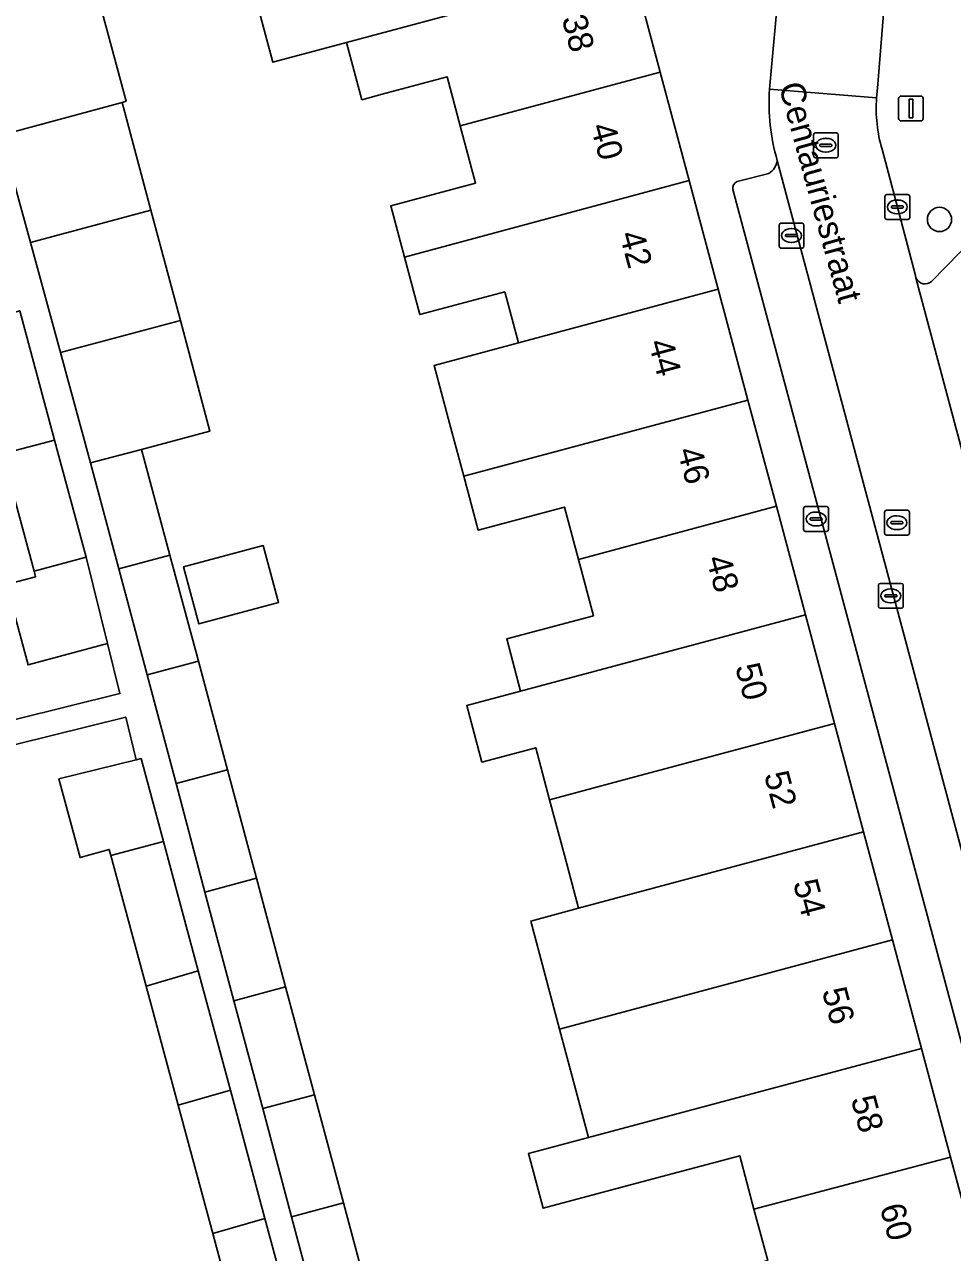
# Model space of a CAD drawing. Extents: x 162542 to 163147, y 380779 to 381521.
# Drawn here: x 162802.78 to 162840.16, y 380905.79 to 380955.25 of the extents above; entities that cross this region are included whole.
import ezdxf

# ---------------------------------------------------------------- set-up
doc = ezdxf.new("R2010")
doc.units = 0
for name, color, linetype in [('IMGEO_Boom', 7, 'Continuous'), ('IMGEO_Brandkraan', 7, 'Continuous'), ('IMGEO_Erf', 7, 'Continuous'), ('IMGEO_Kolk', 7, 'Continuous'), ('IMGEO_Lichtmast', 7, 'Continuous'), ('IMGEO_Openbare_ruimte_label', 7, 'Continuous'), ('IMGEO_Pand', 7, 'Continuous'), ('IMGEO_Pand_nummerreeks', 7, 'Continuous'), ('IMGEO_Parkeervlak_open', 7, 'Continuous'), ('IMGEO_Rijbaan_lokaal_open', 7, 'Continuous'), ('IMGEO_Rioolput', 7, 'Continuous'), ('IMGEO_Voetpad_open', 7, 'Continuous')]:
    doc.layers.add(name, color=color, linetype=linetype)

msp = doc.modelspace()

# ---------------------------------------------------------------- linework, layer by layer
at = {"layer": 'IMGEO_Boom'}
msp.add_circle((162839.637, 380947.396), 0.489, dxfattribs=at)
at = {"layer": 'IMGEO_Brandkraan'}
for p, q in [((162834.166, 380934.904), (162834.166, 380935.756)), ((162834.241, 380935.83), (162835.093, 380935.83)), ((162834.654, 380935.61), (162834.679, 380935.61)), ((162835.167, 380935.756), (162835.167, 380934.904)), ((162834.425, 380935.324), (162834.425, 380935.336)), ((162834.863, 380935.287), (162834.465, 380935.287)), ((162834.468, 380935.373), (162834.866, 380935.373)), ((162834.909, 380935.336), (162834.909, 380935.324)), ((162835.093, 380934.83), (162834.241, 380934.83)), ((162834.677, 380935.05), (162834.652, 380935.05))]:
    msp.add_line(p, q, dxfattribs=at)
for points in [[(162834.166, 380934.904), (162834.166, 380935.756)], [(162834.241, 380935.83), (162835.093, 380935.83)], [(162835.167, 380935.756), (162835.167, 380934.904)], [(162835.093, 380934.83), (162834.241, 380934.83)]]:
    msp.add_lwpolyline(points, dxfattribs=at)
for centre, radius, start, end in [((162834.243, 380935.754), 0.0765, 91.552, 178.448), ((162834.243, 380935.754), 0.0765, 91.552, 178.448), ((162835.091, 380935.754), 0.0765, 1.552, 88.448), ((162835.091, 380935.754), 0.0765, 1.552, 88.448), ((162834.465, 380935.333), 0.0403, 85.8775, 175.7526), ((162834.462, 380935.323), 0.0366, 178.938, 274.7102), ((162834.866, 380935.33), 0.043, 264.8664, 352.4533), ((162834.87, 380935.335), 0.0386, 1.7309, 96.639), ((162834.243, 380934.906), 0.0765, 181.552, 268.448), ((162834.243, 380934.906), 0.0765, 181.552, 268.448), ((162835.091, 380934.906), 0.0765, 271.552, 358.448), ((162835.091, 380934.906), 0.0765, 271.552, 358.448)]:
    msp.add_arc(centre, radius, start, end, dxfattribs=at)
for centre, major_axis, ratio, start_param, end_param in [((162834.653, 380935.33), (-0.387, 0.002), 0.722429, 4.712389, 7.853982), ((162834.678, 380935.33), (-0.39, 0.002), 0.717154, 1.570796, 4.712389)]:
    msp.add_ellipse(centre, major_axis=major_axis, ratio=ratio, start_param=start_param, end_param=end_param, dxfattribs=at)
at = {"layer": 'IMGEO_Erf'}
for points in [[(162832.717, 380905.466), (162832.165, 380907.529), (162831.59, 380909.682), (162827.994, 380908.721), (162823.668, 380907.565), (162823.078, 380909.771), (162825.505, 380910.42), (162824.335, 380914.784), (162823.17, 380919.131), (162825.101, 380919.649), (162824.527, 380921.793), (162823.93, 380924.022), (162823.376, 380926.118), (162821.204, 380925.537), (162820.593, 380927.812), (162822.767, 380928.395), (162822.204, 380930.501), (162825.7, 380931.435), (162825.093, 380933.705), (162824.529, 380935.812), (162821.053, 380934.883), (162820.474, 380937.049), (162819.956, 380938.986), (162819.279, 380941.518), (162822.677, 380942.429), (162822.129, 380944.478), (162818.704, 380943.562), (162818.083, 380945.883), (162817.533, 380947.942), (162820.952, 380948.856), (162820.333, 380951.172), (162819.807, 380953.138), (162817.183, 380952.437), (162816.371, 380952.22), (162815.754, 380954.526), (162812.788, 380953.731), (162811.607, 380958.146)], [(162805.701, 380956.553), (162806.876, 380952.157), (162806.711, 380952.113), (162807.872, 380947.765), (162809.06, 380943.321), (162810.25, 380938.868), (162807.497, 380938.132), (162808.638, 380933.876), (162809.784, 380929.6), (162810.956, 380925.228), (162812.127, 380920.857), (162813.299, 380916.485), (162814.464, 380912.137), (162815.631, 380907.782), (162816.791, 380903.455)], [(162796.013, 380925.666), (162806.622, 380928.295), (162806.122, 380930.314), (162802.928, 380929.454), (162802.058, 380932.686), (162803.227, 380933), (162803.166, 380933.225), (162801.894, 380937.951)], [(162801.634, 380881.813), (162815.673, 380885.555), (162815.62, 380885.754), (162813.123, 380885.133), (162811.779, 380890.536), (162816.462, 380891.7), (162814.922, 380897.422), (162812.962, 380896.894), (162811.724, 380901.494), (162810.364, 380906.544), (162808.969, 380911.724), (162807.681, 380916.507), (162806.264, 380921.771), (162806.197, 380922.019), (162805.021, 380921.689), (162804.165, 380924.859), (162807.283, 380925.632), (162806.857, 380927.348), (162796.44, 380924.766)]]:
    msp.add_lwpolyline(points, dxfattribs=at)
msp.add_lwpolyline([(162809.805, 380931.104), (162809.191, 380933.402), (162812.4, 380934.26), (162813.014, 380931.961)], close=True, dxfattribs=at)
at = {"layer": 'IMGEO_Kolk'}
for p, q in [((162837.439, 380947.474), (162837.439, 380948.326)), ((162837.514, 380948.4), (162838.366, 380948.4)), ((162837.927, 380948.18), (162837.952, 380948.18)), ((162838.44, 380948.326), (162838.44, 380947.474)), ((162837.698, 380947.894), (162837.698, 380947.906)), ((162838.136, 380947.857), (162837.738, 380947.857)), ((162837.741, 380947.943), (162838.139, 380947.943)), ((162837.95, 380947.62), (162837.925, 380947.62)), ((162838.182, 380947.906), (162838.182, 380947.894)), ((162833.178, 380946.32), (162833.178, 380947.172)), ((162833.253, 380947.246), (162834.105, 380947.246)), ((162833.666, 380947.026), (162833.691, 380947.026)), ((162834.179, 380947.172), (162834.179, 380946.32)), ((162838.366, 380947.4), (162837.514, 380947.4)), ((162833.437, 380946.74), (162833.437, 380946.752)), ((162833.875, 380946.703), (162833.477, 380946.703)), ((162833.48, 380946.789), (162833.878, 380946.789)), ((162833.921, 380946.752), (162833.921, 380946.74)), ((162834.105, 380946.246), (162833.253, 380946.246)), ((162833.689, 380946.466), (162833.664, 380946.466)), ((162837.176, 380931.809), (162837.176, 380932.661)), ((162837.251, 380932.735), (162838.103, 380932.735)), ((162838.177, 380932.661), (162838.177, 380931.809)), ((162837.435, 380932.229), (162837.435, 380932.241)), ((162837.873, 380932.192), (162837.475, 380932.192)), ((162837.478, 380932.278), (162837.876, 380932.278)), ((162837.664, 380932.515), (162837.689, 380932.515)), ((162837.919, 380932.241), (162837.919, 380932.229)), ((162838.103, 380931.735), (162837.251, 380931.735)), ((162837.687, 380931.955), (162837.662, 380931.955))]:
    msp.add_line(p, q, dxfattribs=at)
for points in [[(162837.439, 380947.474), (162837.439, 380948.326)], [(162837.514, 380948.4), (162838.366, 380948.4)], [(162838.44, 380948.326), (162838.44, 380947.474)], [(162833.178, 380946.32), (162833.178, 380947.172)], [(162833.253, 380947.246), (162834.105, 380947.246)], [(162834.179, 380947.172), (162834.179, 380946.32)], [(162838.366, 380947.4), (162837.514, 380947.4)], [(162834.105, 380946.246), (162833.253, 380946.246)], [(162837.176, 380931.809), (162837.176, 380932.661)], [(162837.251, 380932.735), (162838.103, 380932.735)], [(162838.177, 380932.661), (162838.177, 380931.809)], [(162838.103, 380931.735), (162837.251, 380931.735)]]:
    msp.add_lwpolyline(points, dxfattribs=at)
for centre, radius, start, end in [((162837.516, 380948.324), 0.0765, 91.552, 178.448), ((162837.516, 380948.324), 0.0765, 91.552, 178.448), ((162838.364, 380948.324), 0.0765, 1.552, 88.448), ((162838.364, 380948.324), 0.0765, 1.552, 88.448), ((162837.738, 380947.903), 0.0403, 85.8775, 175.7526), ((162837.735, 380947.893), 0.0366, 178.938, 274.7102), ((162838.139, 380947.9), 0.043, 264.8664, 352.4533), ((162838.143, 380947.905), 0.0386, 1.7309, 96.639), ((162833.255, 380947.17), 0.0765, 91.552, 178.448), ((162833.255, 380947.17), 0.0765, 91.552, 178.448), ((162834.103, 380947.17), 0.0765, 1.552, 88.448), ((162834.103, 380947.17), 0.0765, 1.552, 88.448), ((162837.516, 380947.476), 0.0765, 181.552, 268.448), ((162837.516, 380947.476), 0.0765, 181.552, 268.448), ((162838.364, 380947.476), 0.0765, 271.552, 358.448), ((162838.364, 380947.476), 0.0765, 271.552, 358.448), ((162833.477, 380946.749), 0.0403, 85.8775, 175.7526), ((162833.474, 380946.739), 0.0366, 178.938, 274.7102), ((162833.878, 380946.746), 0.043, 264.8664, 352.4533), ((162833.882, 380946.751), 0.0386, 1.7309, 96.639), ((162833.255, 380946.322), 0.0765, 181.552, 268.448), ((162833.255, 380946.322), 0.0765, 181.552, 268.448), ((162834.103, 380946.322), 0.0765, 271.552, 358.448), ((162834.103, 380946.322), 0.0765, 271.552, 358.448), ((162837.253, 380932.659), 0.0765, 91.552, 178.448), ((162837.253, 380932.659), 0.0765, 91.552, 178.448), ((162838.101, 380932.659), 0.0765, 1.552, 88.448), ((162838.101, 380932.659), 0.0765, 1.552, 88.448), ((162837.475, 380932.238), 0.0403, 85.8775, 175.7526), ((162837.472, 380932.228), 0.0366, 178.938, 274.7102), ((162837.876, 380932.235), 0.043, 264.8664, 352.4533), ((162837.88, 380932.24), 0.0386, 1.7309, 96.639), ((162837.253, 380931.811), 0.0765, 181.552, 268.448), ((162837.253, 380931.811), 0.0765, 181.552, 268.448), ((162838.101, 380931.811), 0.0765, 271.552, 358.448), ((162838.101, 380931.811), 0.0765, 271.552, 358.448)]:
    msp.add_arc(centre, radius, start, end, dxfattribs=at)
for centre, major_axis, ratio, start_param, end_param in [((162837.926, 380947.9), (-0.387, 0.002), 0.722429, 4.712389, 7.853982), ((162837.951, 380947.9), (-0.39, 0.002), 0.717154, 1.570796, 4.712389), ((162833.665, 380946.746), (-0.387, 0.002), 0.722429, 4.712389, 7.853982), ((162833.69, 380946.746), (-0.39, 0.002), 0.717154, 1.570796, 4.712389), ((162837.663, 380932.235), (-0.387, 0.002), 0.722429, 4.712389, 7.853982), ((162837.688, 380932.235), (-0.39, 0.002), 0.717154, 1.570796, 4.712389)]:
    msp.add_ellipse(centre, major_axis=major_axis, ratio=ratio, start_param=start_param, end_param=end_param, dxfattribs=at)
at = {"layer": 'IMGEO_Lichtmast'}
for p, q in [((162837.991, 380951.465), (162837.991, 380952.265)), ((162837.991, 380952.265), (162837.991, 380951.465)), ((162838.091, 380952.365), (162838.881, 380952.365)), ((162838.881, 380952.365), (162838.091, 380952.365)), ((162838.981, 380952.265), (162838.981, 380951.465)), ((162838.981, 380951.465), (162838.981, 380952.265)), ((162838.881, 380951.365), (162838.091, 380951.365)), ((162838.091, 380951.365), (162838.881, 380951.365))]:
    msp.add_line(p, q, dxfattribs=at)
msp.add_lwpolyline([(162838.411, 380952.24), (162838.561, 380952.24), (162838.561, 380951.49), (162838.411, 380951.49), (162838.411, 380952.24)], dxfattribs=at)
for centre, start, end in [((162838.091, 380952.265), 90, 180), ((162838.091, 380952.265), 90, 180), ((162838.881, 380952.265), 0, 90), ((162838.881, 380952.265), 360, 90), ((162838.091, 380951.465), 180, 270), ((162838.091, 380951.465), 180, 270), ((162838.881, 380951.465), 270, 0), ((162838.881, 380951.465), 270, 0)]:
    msp.add_arc(centre, 0.1, start, end, dxfattribs=at)
at = {"layer": 'IMGEO_Pand'}
for points in [[(162826.048, 380962.068), (162822.063, 380961.011), (162817.988, 380959.92), (162811.59, 380958.208), (162811.607, 380958.146), (162812.788, 380953.731), (162815.754, 380954.526), (162827.242, 380957.606)], [(162827.242, 380957.606), (162815.754, 380954.526), (162816.371, 380952.22), (162817.183, 380952.437), (162819.807, 380953.138), (162820.333, 380951.172), (162828.387, 380953.331)], [(162805.701, 380956.553), (162801.771, 380955.512), (162800.881, 380954.316), (162801.843, 380950.786), (162806.711, 380952.113), (162806.876, 380952.157)], [(162829.557, 380948.959), (162828.387, 380953.331), (162820.333, 380951.172), (162820.952, 380948.856), (162817.533, 380947.942), (162818.083, 380945.883)], [(162806.711, 380952.113), (162801.843, 380950.786), (162803.02, 380946.469), (162807.872, 380947.765)], [(162830.727, 380944.587), (162829.557, 380948.959), (162818.083, 380945.883), (162818.704, 380943.562), (162822.129, 380944.478), (162822.677, 380942.429)], [(162807.872, 380947.765), (162803.02, 380946.469), (162804.23, 380942.031), (162809.06, 380943.321)], [(162830.727, 380944.587), (162822.677, 380942.429), (162819.279, 380941.518), (162819.956, 380938.986), (162820.474, 380937.049), (162831.923, 380940.118)], [(162801.894, 380937.951), (162803.992, 380938.511), (162802.592, 380943.716), (162800.493, 380943.157)], [(162809.06, 380943.321), (162804.23, 380942.031), (162805.439, 380937.597), (162807.497, 380938.132), (162810.25, 380938.868)], [(162825.093, 380933.705), (162833.067, 380935.843), (162831.923, 380940.118), (162820.474, 380937.049), (162821.053, 380934.883), (162824.529, 380935.812)], [(162801.894, 380937.951), (162803.166, 380933.225), (162805.261, 380933.789), (162803.992, 380938.511)], [(162806.579, 380933.324), (162808.638, 380933.876), (162807.497, 380938.132), (162805.439, 380937.597)], [(162834.237, 380931.47), (162833.067, 380935.843), (162825.093, 380933.705), (162825.7, 380931.435), (162822.204, 380930.501), (162822.767, 380928.395)], [(162809.191, 380933.402), (162809.805, 380931.104), (162813.014, 380931.961), (162812.4, 380934.26)], [(162805.261, 380933.789), (162803.166, 380933.225), (162803.227, 380933), (162802.058, 380932.686), (162802.928, 380929.454), (162806.122, 380930.314)], [(162809.784, 380929.6), (162808.638, 380933.876), (162806.579, 380933.324), (162807.719, 380929.047)], [(162834.237, 380931.47), (162822.767, 380928.395), (162820.593, 380927.812), (162821.204, 380925.537), (162823.376, 380926.118), (162823.93, 380924.022), (162827.426, 380924.959), (162835.407, 380927.099)], [(162809.784, 380929.6), (162807.719, 380929.047), (162808.885, 380924.673), (162810.956, 380925.228)], [(162825.101, 380919.649), (162836.578, 380922.726), (162835.407, 380927.099), (162827.426, 380924.959), (162823.93, 380924.022), (162824.527, 380921.793)], [(162807.478, 380925.68), (162807.283, 380925.632), (162804.165, 380924.859), (162805.021, 380921.689), (162806.197, 380922.019), (162806.264, 380921.771), (162808.376, 380922.345)], [(162812.127, 380920.857), (162810.956, 380925.228), (162808.885, 380924.673), (162810.051, 380920.3)], [(162806.264, 380921.771), (162807.681, 380916.507), (162809.782, 380917.124), (162808.376, 380922.345)], [(162836.578, 380922.726), (162825.101, 380919.649), (162823.17, 380919.131), (162824.335, 380914.784), (162837.741, 380918.379)], [(162813.299, 380916.485), (162812.127, 380920.857), (162810.051, 380920.3), (162811.217, 380915.927)], [(162837.741, 380918.379), (162824.335, 380914.784), (162825.505, 380910.42), (162827.404, 380910.928), (162838.912, 380914.003)], [(162808.969, 380911.724), (162811.074, 380912.326), (162809.782, 380917.124), (162807.681, 380916.507)], [(162814.464, 380912.137), (162813.299, 380916.485), (162811.217, 380915.927), (162812.377, 380911.578)], [(162838.912, 380914.003), (162827.404, 380910.928), (162825.505, 380910.42), (162823.078, 380909.771), (162823.668, 380907.565), (162827.994, 380908.721), (162831.59, 380909.682), (162832.165, 380907.529), (162840.083, 380909.627)], [(162808.969, 380911.724), (162810.364, 380906.544), (162812.468, 380907.147), (162811.074, 380912.326)], [(162813.538, 380907.223), (162815.631, 380907.782), (162814.464, 380912.137), (162812.377, 380911.578)], [(162841.258, 380905.238), (162840.083, 380909.627), (162832.165, 380907.529), (162832.717, 380905.466), (162829.113, 380904.502), (162829.742, 380902.151)], [(162813.538, 380907.223), (162814.691, 380902.899), (162816.791, 380903.455), (162815.631, 380907.782)], [(162811.724, 380901.494), (162813.827, 380902.101), (162812.468, 380907.147), (162810.364, 380906.544)]]:
    msp.add_lwpolyline(points, close=True, dxfattribs=at)
at = {"layer": 'IMGEO_Parkeervlak_open'}
for points in [[(162845.249, 380904.323), (162833.101, 380949.771)], [(162832.769, 380949.25), (162831.482, 380948.929)], [(162831.307, 380948.599), (162843.131, 380904.495)], [(162842.17, 380947.83), (162839.32, 380944.897)], [(162838.69, 380945.047), (162849.452, 380904.763)]]:
    msp.add_lwpolyline(points, dxfattribs=at)
for centre, radius, start, end in [((162832.383, 380949.862), 0.724, 302.224, 352.7625), ((162831.639, 380948.634), 0.334, 118.0193, 186.1064), ((162839.058, 380945.194), 0.396, 201.7742, 311.4408)]:
    msp.add_arc(centre, radius, start, end, dxfattribs=at)
at = {"layer": 'IMGEO_Rijbaan_lokaal_open'}
msp.add_lwpolyline([(162837.453, 380956.528), (162833.179, 380956.923), (162832.792, 380952.642), (162837.102, 380952.293), (162837.141, 380952.684)], close=True, dxfattribs=at)
for points in [[(162837.102, 380952.293), (162832.792, 380952.642)], [(162838.69, 380945.047), (162838.665, 380945.139), (162837.325, 380950.221)], [(162833.101, 380949.771), (162845.249, 380904.323), (162845.265, 380904.285), (162849.544, 380904.353), (162849.452, 380904.763), (162838.69, 380945.047)]]:
    msp.add_lwpolyline(points, dxfattribs=at)
for centre, radius, start, end in [((162841.029, 380952.076), 8.256, 176.0719, 196.2141), ((162843.039, 380951.884), 5.951, 176.0592, 196.2265)]:
    msp.add_arc(centre, radius, start, end, dxfattribs=at)
at = {"layer": 'IMGEO_Rioolput'}
for p, q in [((162834.56, 380949.958), (162834.56, 380950.81)), ((162834.635, 380950.884), (162835.487, 380950.884)), ((162835.048, 380950.664), (162835.073, 380950.664)), ((162835.561, 380950.81), (162835.561, 380949.958)), ((162834.819, 380950.378), (162834.819, 380950.39)), ((162835.257, 380950.341), (162834.859, 380950.341)), ((162834.862, 380950.427), (162835.26, 380950.427)), ((162835.071, 380950.104), (162835.046, 380950.104)), ((162835.303, 380950.39), (162835.303, 380950.378)), ((162835.487, 380949.884), (162834.635, 380949.884)), ((162837.497, 380935.681), (162838.349, 380935.681)), ((162837.422, 380934.755), (162837.422, 380935.607)), ((162837.681, 380935.175), (162837.681, 380935.187)), ((162838.119, 380935.138), (162837.721, 380935.138)), ((162837.724, 380935.224), (162838.122, 380935.224)), ((162837.91, 380935.461), (162837.935, 380935.461)), ((162838.165, 380935.187), (162838.165, 380935.175)), ((162838.423, 380935.607), (162838.423, 380934.755)), ((162838.349, 380934.681), (162837.497, 380934.681)), ((162837.933, 380934.901), (162837.908, 380934.901))]:
    msp.add_line(p, q, dxfattribs=at)
for points in [[(162834.56, 380949.958), (162834.56, 380950.81)], [(162834.635, 380950.884), (162835.487, 380950.884)], [(162835.561, 380950.81), (162835.561, 380949.958)], [(162835.487, 380949.884), (162834.635, 380949.884)], [(162837.497, 380935.681), (162838.349, 380935.681)], [(162837.422, 380934.755), (162837.422, 380935.607)], [(162838.423, 380935.607), (162838.423, 380934.755)], [(162838.349, 380934.681), (162837.497, 380934.681)]]:
    msp.add_lwpolyline(points, dxfattribs=at)
for centre, radius, start, end in [((162834.637, 380950.808), 0.0765, 91.552, 178.448), ((162834.637, 380950.808), 0.0765, 91.552, 178.448), ((162835.485, 380950.808), 0.0765, 1.552, 88.448), ((162835.485, 380950.808), 0.0765, 1.552, 88.448), ((162834.637, 380949.96), 0.0765, 181.552, 268.448), ((162834.637, 380949.96), 0.0765, 181.552, 268.448), ((162834.859, 380950.387), 0.0403, 85.8775, 175.7526), ((162834.856, 380950.377), 0.0366, 178.938, 274.7102), ((162835.26, 380950.384), 0.043, 264.8664, 352.4533), ((162835.264, 380950.389), 0.0386, 1.7309, 96.639), ((162835.485, 380949.96), 0.0765, 271.552, 358.448), ((162835.485, 380949.96), 0.0765, 271.552, 358.448), ((162837.499, 380935.605), 0.0765, 91.552, 178.448), ((162837.499, 380935.605), 0.0765, 91.552, 178.448), ((162838.347, 380935.605), 0.0765, 1.552, 88.448), ((162838.347, 380935.605), 0.0765, 1.552, 88.448), ((162837.721, 380935.184), 0.0403, 85.8775, 175.7526), ((162837.718, 380935.174), 0.0366, 178.938, 274.7102), ((162838.122, 380935.181), 0.043, 264.8664, 352.4533), ((162838.126, 380935.186), 0.0386, 1.7309, 96.639), ((162837.499, 380934.757), 0.0765, 181.552, 268.448), ((162837.499, 380934.757), 0.0765, 181.552, 268.448), ((162838.347, 380934.757), 0.0765, 271.552, 358.448), ((162838.347, 380934.757), 0.0765, 271.552, 358.448)]:
    msp.add_arc(centre, radius, start, end, dxfattribs=at)
for centre, major_axis, ratio, start_param, end_param in [((162835.047, 380950.384), (-0.387, 0.002), 0.722429, 4.712389, 7.853982), ((162835.072, 380950.384), (-0.39, 0.002), 0.717154, 1.570796, 4.712389), ((162837.909, 380935.181), (-0.387, 0.002), 0.722429, 4.712389, 7.853982), ((162837.934, 380935.181), (-0.39, 0.002), 0.717154, 1.570796, 4.712389)]:
    msp.add_ellipse(centre, major_axis=major_axis, ratio=ratio, start_param=start_param, end_param=end_param, dxfattribs=at)
at = {"layer": 'IMGEO_Voetpad_open'}
for points in [[(162832.792, 380952.642), (162833.179, 380956.923), (162833.291, 380958.065)], [(162827.242, 380957.606), (162828.387, 380953.331), (162829.557, 380948.959), (162830.727, 380944.587), (162831.923, 380940.118), (162833.067, 380935.843), (162834.237, 380931.47), (162835.407, 380927.099), (162836.578, 380922.726), (162837.741, 380918.379), (162838.912, 380914.003), (162840.083, 380909.627), (162841.258, 380905.238)], [(162837.453, 380956.528), (162837.141, 380952.684), (162837.102, 380952.293)], [(162814.691, 380902.899), (162813.538, 380907.223), (162812.377, 380911.578), (162811.217, 380915.927), (162810.051, 380920.3), (162808.885, 380924.673), (162807.719, 380929.047), (162806.579, 380933.324), (162805.439, 380937.597), (162804.23, 380942.031), (162803.02, 380946.469), (162801.843, 380950.786)], [(162837.325, 380950.221), (162838.665, 380945.139), (162838.69, 380945.047)], [(162831.482, 380948.929), (162832.769, 380949.25)], [(162843.131, 380904.495), (162831.307, 380948.599)], [(162839.32, 380944.897), (162842.17, 380947.83)], [(162802.592, 380943.716), (162803.992, 380938.511), (162805.261, 380933.789), (162806.122, 380930.314), (162806.622, 380928.295), (162796.013, 380925.666)], [(162796.44, 380924.766), (162806.857, 380927.348), (162807.283, 380925.632), (162807.478, 380925.68), (162808.376, 380922.345), (162809.782, 380917.124), (162811.074, 380912.326), (162812.468, 380907.147), (162813.827, 380902.101), (162815.076, 380897.463), (162814.922, 380897.422), (162816.462, 380891.7), (162817.613, 380887.069), (162815.428, 380886.526), (162815.62, 380885.754), (162815.673, 380885.555), (162801.634, 380881.813)]]:
    msp.add_lwpolyline(points, dxfattribs=at)
for centre, radius, start, end in [((162841.029, 380952.076), 8.256, 176.0719, 196.2141), ((162843.039, 380951.884), 5.951, 176.0592, 196.2265), ((162832.383, 380949.862), 0.724, 302.224, 352.7625), ((162831.639, 380948.634), 0.334, 118.0193, 186.1064), ((162839.058, 380945.194), 0.396, 201.7742, 311.4408)]:
    msp.add_arc(centre, radius, start, end, dxfattribs=at)

# ---------------------------------------------------------------- texts
at = {"layer": 'IMGEO_Openbare_ruimte_label'}
msp.add_text('Centauriestraat', height=1, rotation=285.426, dxfattribs=at).set_placement((162833.155, 380952.781))
at = {"layer": 'IMGEO_Pand_nummerreeks'}
for s, rotation, p in [('38', 284.9826, (162824.413, 380955.496)), ('40', 284.9835, (162825.577, 380951.143)), ('42', 284.9835, (162826.74, 380946.796)), ('44', 284.9835, (162827.906, 380942.441)), ('46', 284.9835, (162829.071, 380938.088)), ('48', 284.9835, (162830.236, 380933.732)), ('50', 284.9826, (162831.402, 380929.38)), ('52', 284.9835, (162832.564, 380925.033)), ('54', 284.9826, (162833.731, 380920.677)), ('56', 284.9826, (162834.896, 380916.325)), ('58', 284.9826, (162836.062, 380911.969)), ('60', 284.9835, (162837.226, 380907.616))]:
    msp.add_text(s, height=1, rotation=rotation, dxfattribs=at).set_placement(p)

doc.saveas('drawing.dxf')
